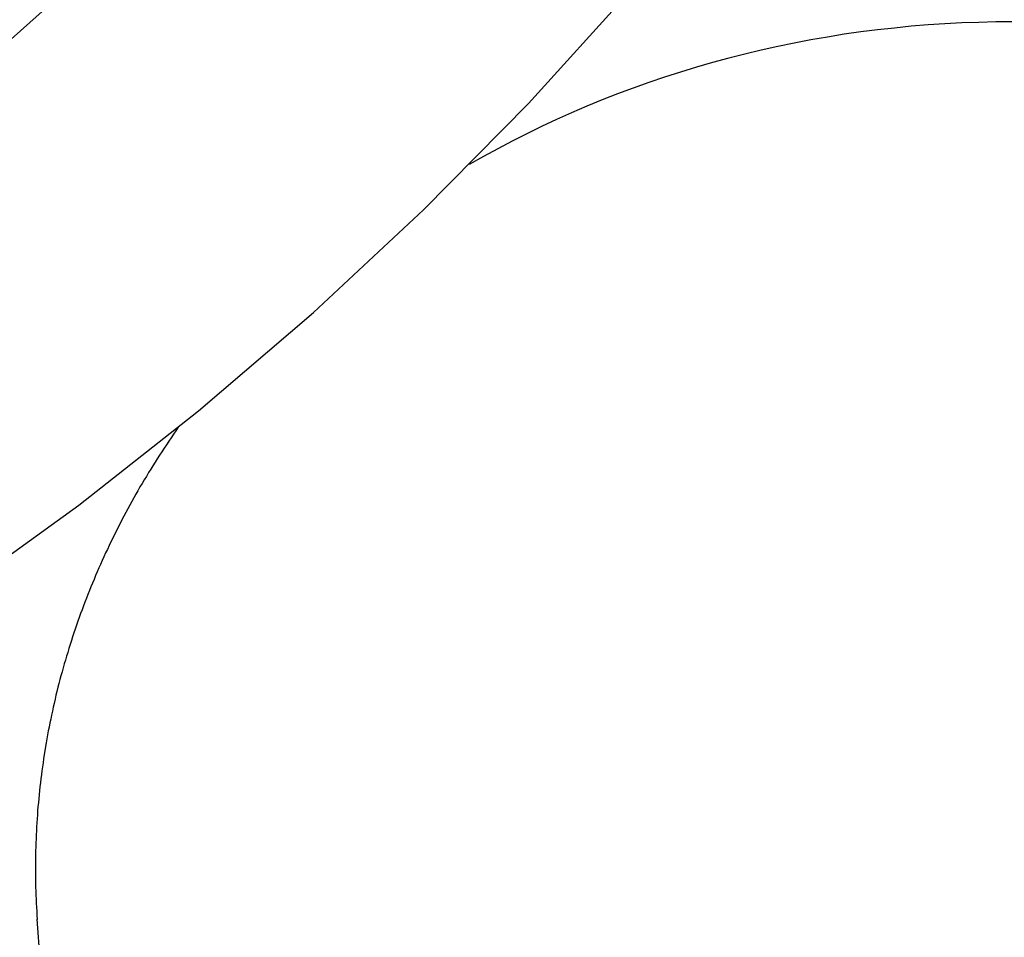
# Model space of a CAD drawing. Extents: x 1107 to 4046, y 937 to 3355.
# Tile 513 of 656: x 2234.53 to 2237.36, y 2652.75 to 2655.38. Entities that reach past the tile are written whole.
import ezdxf

# ---------------------------------------------------------------- set-up
doc = ezdxf.new("R2010")
doc.units = 0
doc.layers.add('KF_VIDA_L___C_REAR', color=7, linetype='CONTINUOUS')

# ---------------------------------------------------------------- blocks, each defined once
blk = doc.blocks.new('KF_VIDA_L___C_REAR')
at = {"layer": 'KF_VIDA_L___C_REAR'}
blk.add_line((47.640838, 963.074954), (47.605126, 963.585339), dxfattribs=at)
for points in [[(43.6984, 962.841, 0), (44.1391, 962.966, 0), (44.5732, 963.107, 0), (45.0001, 963.263, 0), (45.419, 963.435, 0), (45.8292, 963.622, 0), (46.23, 963.824, 0), (46.6205, 964.04, 0), (47.0002, 964.271, 0), (47.3683, 964.515, 0), (47.7242, 964.772, 0), (48.0673, 965.042, 0), (48.397, 965.324, 0), (48.7126, 965.618, 0), (49.0137, 965.923, 0), (49.2996, 966.239, 0), (49.5699, 966.566, 0), (49.8241, 966.901, 0), (50.0617, 967.246, 0), (50.2823, 967.599, 0), (50.4856, 967.96, 0), (50.6712, 968.328, 0), (50.8386, 968.702, 0), (50.9877, 969.082, 0)], [(43.7943, 964.008, 0), (44.1865, 964.139, 0), (44.5718, 964.283, 0), (44.9496, 964.442, 0), (45.3191, 964.615, 0), (45.6797, 964.802, 0), (46.0306, 965.002, 0), (46.3713, 965.215, 0), (46.7011, 965.44, 0), (47.0194, 965.677, 0), (47.3256, 965.926, 0), (47.6191, 966.186, 0), (47.8995, 966.457, 0), (48.166, 966.738, 0), (48.4184, 967.029, 0), (48.6561, 967.329, 0), (48.8786, 967.638, 0), (49.0856, 967.954, 0), (49.2766, 968.278, 0), (49.4514, 968.609, 0), (49.6095, 968.946, 0)], [(50.4014, 966.157, 0), (50.3528, 966.157, 0), (50.3042, 966.155, 0), (50.2557, 966.154, 0), (50.2072, 966.151, 0), (50.1588, 966.148, 0), (50.1104, 966.144, 0), (50.0622, 966.139, 0), (50.014, 966.134, 0), (49.9659, 966.128, 0), (49.918, 966.121, 0), (49.8702, 966.113, 0), (49.8226, 966.105, 0), (49.7752, 966.096, 0), (49.7279, 966.086, 0), (49.6809, 966.076, 0), (49.634, 966.064, 0), (49.5874, 966.053, 0), (49.541, 966.04, 0), (49.4949, 966.027, 0), (49.4491, 966.013, 0), (49.4036, 965.998, 0), (49.3583, 965.983, 0), (49.3134, 965.967, 0), (49.2688, 965.95, 0), (49.2245, 965.933, 0), (49.1806, 965.915, 0), (49.1371, 965.896, 0), (49.0939, 965.877, 0), (49.0511, 965.857, 0), (49.0088, 965.836, 0), (48.9668, 965.815, 0), (48.9253, 965.793, 0), (48.8842, 965.771, 0), (48.8436, 965.748, 0)], [(48.0096, 964.995, 0), (48.0027, 964.985, 0), (47.9958, 964.975, 0), (47.9891, 964.965, 0), (47.9823, 964.955, 0), (47.9756, 964.945, 0), (47.969, 964.935, 0), (47.9624, 964.925, 0), (47.9559, 964.915, 0), (47.9494, 964.905, 0), (47.943, 964.895, 0), (47.9367, 964.885, 0), (47.9304, 964.875, 0), (47.9241, 964.865, 0), (47.918, 964.854, 0), (47.9118, 964.844, 0), (47.9058, 964.834, 0), (47.8997, 964.824, 0), (47.8938, 964.813, 0), (47.8879, 964.803, 0), (47.882, 964.793, 0), (47.8762, 964.782, 0), (47.8705, 964.772, 0), (47.8648, 964.761, 0), (47.8592, 964.751, 0), (47.8536, 964.74, 0), (47.8481, 964.73, 0), (47.8427, 964.719, 0), (47.8373, 964.709, 0), (47.832, 964.698, 0), (47.8267, 964.688, 0), (47.8215, 964.677, 0), (47.8163, 964.667, 0), (47.8112, 964.656, 0), (47.8062, 964.645, 0), (47.8012, 964.635, 0), (47.7963, 964.624, 0), (47.7914, 964.613, 0), (47.7866, 964.602, 0), (47.7819, 964.592, 0), (47.7772, 964.581, 0), (47.7725, 964.57, 0), (47.768, 964.559, 0), (47.7635, 964.548, 0), (47.759, 964.538, 0), (47.7546, 964.527, 0), (47.7503, 964.516, 0), (47.746, 964.505, 0), (47.7418, 964.494, 0), (47.7377, 964.483, 0), (47.7336, 964.472, 0), (47.7295, 964.461, 0), (47.7256, 964.45, 0), (47.7217, 964.439, 0), (47.7178, 964.428, 0), (47.714, 964.417, 0), (47.7103, 964.406, 0), (47.7066, 964.395, 0), (47.703, 964.384, 0), (47.6995, 964.373, 0), (47.696, 964.361, 0), (47.6926, 964.35, 0), (47.6892, 964.339, 0), (47.6859, 964.328, 0), (47.6827, 964.317, 0), (47.6795, 964.306, 0), (47.6764, 964.294, 0), (47.6733, 964.283, 0), (47.6703, 964.272, 0), (47.6674, 964.261, 0), (47.6645, 964.25, 0), (47.6617, 964.238, 0), (47.659, 964.227, 0), (47.6563, 964.216, 0), (47.6537, 964.204, 0), (47.6511, 964.193, 0), (47.6486, 964.182, 0), (47.6462, 964.17, 0), (47.6438, 964.159, 0), (47.6415, 964.148, 0), (47.6392, 964.136, 0), (47.637, 964.125, 0), (47.6349, 964.114, 0), (47.6328, 964.102, 0), (47.6308, 964.091, 0), (47.6289, 964.08, 0), (47.627, 964.068, 0), (47.6252, 964.057, 0), (47.6235, 964.045, 0), (47.6218, 964.034, 0), (47.6202, 964.022, 0), (47.6186, 964.011, 0), (47.6171, 964, 0), (47.6157, 963.988, 0), (47.6143, 963.977, 0), (47.613, 963.965, 0), (47.6117, 963.954, 0), (47.6105, 963.942, 0), (47.6094, 963.931, 0), (47.6084, 963.919, 0), (47.6074, 963.908, 0), (47.6064, 963.896, 0), (47.6056, 963.885, 0), (47.6048, 963.873, 0), (47.604, 963.862, 0), (47.6033, 963.85, 0), (47.6027, 963.839, 0), (47.6022, 963.827, 0), (47.6017, 963.816, 0), (47.6012, 963.804, 0), (47.6009, 963.793, 0), (47.6006, 963.781, 0), (47.6003, 963.77, 0), (47.6002, 963.758, 0), (47.6001, 963.747, 0), (47.6, 963.735, 0), (47.6, 963.724, 0), (47.6001, 963.712, 0), (47.6002, 963.7, 0), (47.6004, 963.689, 0), (47.6007, 963.677, 0), (47.601, 963.666, 0), (47.6014, 963.654, 0), (47.6019, 963.643, 0), (47.6024, 963.631, 0), (47.603, 963.62, 0), (47.6036, 963.608, 0), (47.6044, 963.597, 0), (47.6051, 963.585, 0)]]:
    blk.add_polyline3d(points, dxfattribs=at)

msp = doc.modelspace()

# ---------------------------------------------------------------- block references
at = {"layer": 'KF_VIDA_L___C_REAR'}
msp.add_blockref('KF_VIDA_L___C_REAR', (2186.9791, 1689.2132), dxfattribs=at)

doc.saveas('drawing.dxf')
